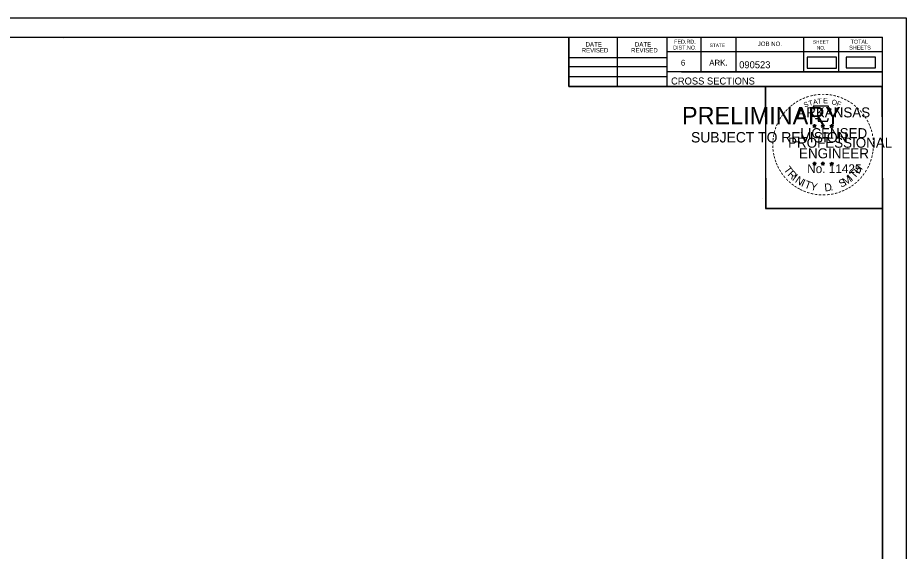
# Model space of a CAD drawing. Extents: x 1406028 to 1412453, y 321733 to 325986.
# Drawn here: x 1410765 to 1410942.5, y 321943.4 to 322050.1 of the extents above; entities that cross this region are included whole.
import ezdxf

# ---------------------------------------------------------------- set-up
doc = ezdxf.new("R2010")
doc.units = 0
for name, color, linetype in [('R_Border', 7, 'Continuous'), ('R_Border PE', 7, 'Continuous'), ('R_Border Prem', 7, 'Continuous'), ('R_Fin Surface', 7, 'Continuous'), ('R_No Plot', 7, 'Continuous')]:
    doc.layers.add(name, color=color, linetype=linetype)

msp = doc.modelspace()

# ---------------------------------------------------------------- linework, layer by layer
at = {"layer": 'R_Border'}
for p, q in [((1410621.59, 322046.21), (1410937.77, 322046.21)), ((1410774.11, 322045.95), (1410774.11, 322045.95)), ((1410774.11, 322045.95), (1410774.11, 322045.95)), ((1410875.13, 322036.33), (1410875.13, 322046.21)), ((1410884.81, 322036.33), (1410884.81, 322046.21)), ((1410894.67, 322046.21), (1410894.67, 322036.33)), ((1410901.51, 322046.21), (1410901.51, 322039.27)), ((1410908.45, 322046.21), (1410908.45, 322039.27)), ((1410922.03, 322046.21), (1410922.03, 322039.27)), ((1410928.97, 322046.21), (1410928.97, 322039.27)), ((1410937.77, 321840.75), (1410937.77, 322046.21)), ((1410937.77, 322043.27), (1410894.67, 322043.27)), ((1410937.77, 322043.29), (1410937.77, 322043.29)), ((1410875.13, 322042.19), (1410894.67, 322042.19)), ((1410875.13, 322040.33), (1410894.67, 322040.33)), ((1410875.13, 322038.39), (1410894.67, 322038.39)), ((1410937.77, 322039.27), (1410894.67, 322039.27)), ((1410897.63, 322039.27), (1410937.77, 322039.27)), ((1410937.77, 322036.33), (1410875.13, 322036.33))]:
    msp.add_line(p, q, dxfattribs=at)
at = {"layer": 'R_Border PE'}
for p, q in [((1410923.86, 322028.59), (1410924.21, 322028.48)), ((1410923.86, 322028.59), (1410924.11, 322028.54)), ((1410923.86, 322028.59), (1410924.09, 322028.46)), ((1410923.99, 322028.18), (1410924.21, 322028.48)), ((1410923.99, 322028.18), (1410924.12, 322028.42)), ((1410923.99, 322028.18), (1410924.2, 322028.4)), ((1410924.21, 322028.84), (1410924.16, 322028.59)), ((1410924.42, 322028.18), (1410924.2, 322028.39)), ((1410924.21, 322028.48), (1410924.21, 322028.84)), ((1410924.21, 322028.84), (1410924.25, 322028.59)), ((1410924.55, 322028.59), (1410924.21, 322028.48)), ((1410924.42, 322028.18), (1410924.21, 322028.48)), ((1410924.55, 322028.59), (1410924.27, 322028.54)), ((1410924.42, 322028.18), (1410924.28, 322028.47)), ((1410924.55, 322028.59), (1410924.35, 322028.48)), ((1410925.53, 322028.59), (1410925.88, 322028.48)), ((1410925.53, 322028.59), (1410925.78, 322028.54)), ((1410925.53, 322028.59), (1410925.76, 322028.46)), ((1410925.66, 322028.18), (1410925.88, 322028.48)), ((1410925.66, 322028.18), (1410925.79, 322028.42)), ((1410925.66, 322028.18), (1410925.87, 322028.4)), ((1410925.88, 322028.84), (1410925.83, 322028.59)), ((1410926.09, 322028.18), (1410925.87, 322028.39)), ((1410925.88, 322028.48), (1410925.88, 322028.84)), ((1410925.88, 322028.84), (1410925.92, 322028.59)), ((1410926.22, 322028.59), (1410925.88, 322028.48)), ((1410926.09, 322028.18), (1410925.88, 322028.48)), ((1410926.22, 322028.59), (1410925.94, 322028.54)), ((1410926.09, 322028.18), (1410925.95, 322028.47)), ((1410926.22, 322028.59), (1410926.02, 322028.48)), ((1410927.29, 322028.57), (1410927.64, 322028.46)), ((1410927.29, 322028.57), (1410927.54, 322028.53)), ((1410927.29, 322028.57), (1410927.53, 322028.45)), ((1410927.42, 322028.17), (1410927.64, 322028.46)), ((1410927.42, 322028.17), (1410927.55, 322028.41)), ((1410927.42, 322028.17), (1410927.64, 322028.38)), ((1410927.64, 322028.83), (1410927.6, 322028.58)), ((1410927.64, 322028.46), (1410927.64, 322028.83)), ((1410927.64, 322028.83), (1410927.69, 322028.58)), ((1410927.99, 322028.57), (1410927.64, 322028.46)), ((1410927.85, 322028.17), (1410927.64, 322028.46)), ((1410927.85, 322028.17), (1410927.64, 322028.38)), ((1410927.99, 322028.57), (1410927.7, 322028.53)), ((1410927.85, 322028.17), (1410927.72, 322028.46)), ((1410927.99, 322028.57), (1410927.78, 322028.47)), ((1410923.85, 322021.01), (1410924.2, 322020.9)), ((1410923.85, 322021.01), (1410924.11, 322020.97)), ((1410923.85, 322021.01), (1410924.09, 322020.89)), ((1410923.99, 322020.61), (1410924.2, 322020.9)), ((1410923.99, 322020.61), (1410924.11, 322020.85)), ((1410923.99, 322020.61), (1410924.2, 322020.82)), ((1410924.2, 322021.27), (1410924.16, 322021.02)), ((1410924.2, 322020.9), (1410924.2, 322021.27)), ((1410924.2, 322021.27), (1410924.25, 322021.02)), ((1410924.55, 322021.01), (1410924.2, 322020.9)), ((1410924.41, 322020.61), (1410924.2, 322020.9)), ((1410924.41, 322020.61), (1410924.2, 322020.82)), ((1410924.55, 322021.01), (1410924.26, 322020.96)), ((1410924.41, 322020.61), (1410924.28, 322020.9)), ((1410924.55, 322021.01), (1410924.34, 322020.91)), ((1410925.52, 322021.01), (1410925.87, 322020.9)), ((1410925.52, 322021.01), (1410925.77, 322020.97)), ((1410925.52, 322021.01), (1410925.76, 322020.89)), ((1410925.65, 322020.61), (1410925.87, 322020.9)), ((1410925.65, 322020.61), (1410925.78, 322020.85)), ((1410925.65, 322020.61), (1410925.87, 322020.82)), ((1410925.87, 322021.27), (1410925.83, 322021.02)), ((1410925.87, 322020.9), (1410925.87, 322021.27)), ((1410925.87, 322021.27), (1410925.92, 322021.02)), ((1410926.22, 322021.01), (1410925.87, 322020.9)), ((1410926.08, 322020.61), (1410925.87, 322020.9)), ((1410926.08, 322020.61), (1410925.87, 322020.82)), ((1410926.22, 322021.01), (1410925.93, 322020.96)), ((1410926.08, 322020.61), (1410925.95, 322020.9)), ((1410926.22, 322021.01), (1410926.01, 322020.91)), ((1410927.29, 322021), (1410927.64, 322020.89)), ((1410927.29, 322021), (1410927.54, 322020.96)), ((1410927.29, 322021), (1410927.53, 322020.88)), ((1410927.42, 322020.6), (1410927.64, 322020.89)), ((1410927.42, 322020.6), (1410927.55, 322020.84)), ((1410927.42, 322020.6), (1410927.64, 322020.81)), ((1410927.64, 322021.26), (1410927.6, 322021.01)), ((1410927.64, 322020.89), (1410927.64, 322021.26)), ((1410927.64, 322021.26), (1410927.69, 322021.01)), ((1410927.98, 322021), (1410927.64, 322020.89)), ((1410927.85, 322020.6), (1410927.64, 322020.89)), ((1410927.85, 322020.6), (1410927.64, 322020.81)), ((1410927.98, 322021), (1410927.7, 322020.95)), ((1410927.85, 322020.6), (1410927.71, 322020.89)), ((1410927.98, 322021), (1410927.78, 322020.9))]:
    msp.add_line(p, q, dxfattribs=at)
for points in [[(1410923.9, 322032.46), (1410924.17, 322031.64)], [(1410927.41, 322031.54), (1410927.55, 322031.83), (1410926.87, 322031.8), (1410927.01, 322032.46), (1410923.9, 322032.46)], [(1410924.39, 322030.04), (1410924.39, 322029.95), (1410924.95, 322029.94), (1410924.9, 322029.46), (1410926.77, 322029.46), (1410926.97, 322030)], [(1410924.21, 322028.84), (1410924.42, 322028.18), (1410923.86, 322028.59), (1410924.55, 322028.59), (1410923.99, 322028.18), (1410924.21, 322028.84)], [(1410925.88, 322028.84), (1410926.09, 322028.18), (1410925.53, 322028.59), (1410926.22, 322028.59), (1410925.66, 322028.18), (1410925.88, 322028.84)], [(1410927.64, 322028.83), (1410927.85, 322028.17), (1410927.29, 322028.57), (1410927.99, 322028.57), (1410927.42, 322028.17), (1410927.64, 322028.83)], [(1410924.2, 322021.27), (1410924.41, 322020.61), (1410923.85, 322021.01), (1410924.55, 322021.01), (1410923.99, 322020.61), (1410924.2, 322021.27)], [(1410925.87, 322021.27), (1410926.08, 322020.61), (1410925.52, 322021.01), (1410926.22, 322021.01), (1410925.65, 322020.61), (1410925.87, 322021.27)], [(1410927.64, 322021.26), (1410927.85, 322020.6), (1410927.29, 322021), (1410927.98, 322021), (1410927.42, 322020.6), (1410927.64, 322021.26)]]:
    msp.add_lwpolyline(points, dxfattribs=at)
for centre, radius in [((1410924.2, 322028.47), 0.172), ((1410924.2, 322028.47), 0.145), ((1410924.2, 322028.47), 0.116), ((1410924.2, 322028.47), 0.0991), ((1410924.2, 322028.47), 0.0747), ((1410924.2, 322028.47), 0.0495), ((1410924.2, 322028.47), 0.0296), ((1410925.87, 322028.47), 0.172), ((1410925.87, 322028.47), 0.145), ((1410925.87, 322028.47), 0.116), ((1410925.87, 322028.47), 0.0991), ((1410925.87, 322028.47), 0.0747), ((1410925.87, 322028.47), 0.0495), ((1410925.87, 322028.47), 0.0296), ((1410927.64, 322028.46), 0.172), ((1410927.64, 322028.46), 0.145), ((1410927.64, 322028.46), 0.116), ((1410927.64, 322028.46), 0.0991), ((1410927.64, 322028.46), 0.0747), ((1410927.64, 322028.46), 0.0495), ((1410927.64, 322028.46), 0.0296), ((1410924.2, 322020.9), 0.172), ((1410924.2, 322020.9), 0.145), ((1410924.2, 322020.9), 0.116), ((1410924.2, 322020.9), 0.0991), ((1410924.2, 322020.9), 0.0747), ((1410924.2, 322020.9), 0.0495), ((1410924.2, 322020.9), 0.0296), ((1410925.87, 322020.9), 0.172), ((1410925.87, 322020.9), 0.145), ((1410925.87, 322020.9), 0.116), ((1410925.87, 322020.9), 0.0991), ((1410925.87, 322020.9), 0.0747), ((1410925.87, 322020.9), 0.0495), ((1410925.87, 322020.9), 0.0296), ((1410927.64, 322020.89), 0.172), ((1410927.64, 322020.89), 0.145), ((1410927.64, 322020.89), 0.116), ((1410927.64, 322020.89), 0.0991), ((1410927.64, 322020.89), 0.0747), ((1410927.64, 322020.89), 0.0495), ((1410927.64, 322020.89), 0.0296)]:
    msp.add_circle(centre, radius, dxfattribs=at)
at = {"layer": 'R_Fin Surface'}
for points in [[(1410922.72, 322040.03), (1410928.56, 322040.03), (1410928.56, 322042.22), (1410922.72, 322042.22)], [(1410930.55, 322040.06), (1410936.39, 322040.06), (1410936.39, 322042.25), (1410930.55, 322042.25)]]:
    msp.add_lwpolyline(points, close=True, dxfattribs=at)
at = {"layer": 'R_No Plot'}
for p, q in [((1410609.19, 322050.11), (1410942.52, 322050.11)), ((1410913.81, 322013.88), (1410913.81, 322013.88))]:
    msp.add_line(p, q, dxfattribs=at)
for points in [[(1410609.18, 322050.11), (1410942.52, 322050.11), (1410942.52, 321836.77), (1410609.18, 321836.77)], [(1410855.51, 322046.21), (1410875.13, 322046.21), (1410875.13, 322036.33), (1410891.24, 322036.33), (1410914.44, 322036.33), (1410914.44, 322012), (1410937.77, 322012), (1410937.77, 321840.75), (1410621.59, 321840.75), (1410621.59, 322046.21)], [(1410914.44, 322036.33), (1410937.65, 322036.33), (1410937.77, 322012), (1410914.56, 322012)]]:
    msp.add_lwpolyline(points, close=True, dxfattribs=at)

# ---------------------------------------------------------------- texts
at = {"layer": 'R_Border'}
for s, height, p in [('DATE', 0.879, (1410878.47, 322044.35)), ('DATE', 0.879, (1410888.33, 322044.35)), ('FED.RD.', 0.782, (1410896.15, 322044.93)), ('STATE', 0.684, (1410903.27, 322044.25)), ('JOB NO.', 0.879, (1410912.85, 322044.45)), ('SHEET', 0.684, (1410923.89, 322044.93)), ('TOTAL', 0.782, (1410931.41, 322044.93)), ('REVISED', 0.879, (1410877.69, 322043.17)), ('REVISED', 0.879, (1410887.55, 322043.17)), ('DIST.NO.', 0.782, (1410895.95, 322043.75)), ('NO.', 0.684, (1410924.67, 322043.75)), ('SHEETS', 0.782, (1410931.13, 322043.75)), ('6', 1.17, (1410897.51, 322040.53)), ('ARK.', 1.172, (1410903.17, 322040.53)), ('090523', 1.4, (1410909.15, 322040.01)), ('CROSS SECTIONS', 1.4, (1410895.54, 322036.76))]:
    msp.add_text(s, height=height, rotation=360, dxfattribs=at).set_placement(p)
at = {"layer": 'R_Border PE'}
for s, height, rotation, p in [('-', 1.6, 24.3072, (1410922.01, 322033.32)), ('-', 1.6, 19.1761, (1410922.65, 322033.59)), ('-', 1.6, 13.6301, (1410923.4, 322033.83)), ('-', 1.6, 10.2193, (1410924.07, 322033.99)), ('-', 1.6, 5.8968, (1410924.8, 322034.1)), ('-', 1.6, 0.1862, (1410925.57, 322034.18)), ('-', 1.6, 357.743, (1410926.3, 322034.16)), ('-', 1.6, 352.1617, (1410927.04, 322034.11)), ('-', 1.6, 347.2049, (1410927.76, 322033.99)), ('-', 1.6, 342.3362, (1410928.4, 322033.84)), ('-', 1.6, 337.8551, (1410929.13, 322033.62)), ('-', 1.6, 38.9507, (1410919.73, 322031.86)), ('-', 1.6, 36.2317, (1410920.2, 322032.24)), ('-', 1.6, 34.0636, (1410920.78, 322032.64)), ('-', 1.6, 28.7918, (1410921.38, 322033.01)), ('S', 1, 21.594, (1410922.25, 322032.14)), ('T', 1, 16.4036, (1410923.17, 322032.47)), ('A', 1, 11.2132, (1410923.99, 322032.72)), ('T', 1, 6.0228, (1410924.84, 322032.89)), ('E', 1, 0.8323, (1410925.95, 322033)), ('O', 1, 350.4515, (1410927.55, 322032.79)), ('F', 1, 340.0707, (1410928.5, 322032.56)), ('-', 1.6, 334.1211, (1410929.76, 322033.34)), ('-', 1.6, 329.6409, (1410930.34, 322033.06)), ('-', 1.6, 325.8627, (1410930.98, 322032.7)), ('-', 1.6, 320.5297, (1410931.59, 322032.27)), ('-', 1.6, 54.2325, (1410918.03, 322029.91)), ('-', 1.6, 50.6142, (1410918.44, 322030.48)), ('-', 1.6, 48.423, (1410918.85, 322030.97)), ('-', 1.6, 42.9622, (1410919.29, 322031.45)), ('ARKANSAS', 2, 360, (1410920.75, 322030.18)), ('-', 1.6, 315.5786, (1410932.19, 322031.79)), ('-', 1.6, 309.8797, (1410932.76, 322031.24)), ('-', 1.6, 306.6522, (1410933.29, 322030.63)), ('-', 1.6, 67.7743, (1410917.13, 322028.16)), ('-', 1.6, 62.8713, (1410917.39, 322028.77)), ('-', 1.6, 58.0706, (1410917.71, 322029.39)), ('-', 1.4, 303.6753, (1410933.77, 322030.07)), ('-', 1.6, 299.6684, (1410934.09, 322029.46)), ('-', 1.6, 294.6628, (1410934.42, 322028.85)), ('-', 1.6, 75.461, (1410916.72, 322026.82)), ('-', 1.6, 72.3945, (1410916.91, 322027.53)), ('LICENSED', 2, 360, (1410921.35, 322026.03)), ('DWB', 0.01, 360, (1410924.19, 322028.47)), ('DWB', 0.01, 360, (1410925.86, 322028.47)), ('DWB', 0.01, 360, (1410927.63, 322028.46)), ('-', 1.6, 290.5728, (1410934.67, 322028.27)), ('-', 1.6, 285.1233, (1410934.91, 322027.69)), ('-', 1.6, 89.0622, (1410916.48, 322024.71)), ('-', 1.6, 85.1863, (1410916.51, 322025.41)), ('-', 1.6, 81.2013, (1410916.59, 322026.11)), ('PROFESSIONAL', 2, 360, (1410918.92, 322024.12)), ('-', 1.6, 280.5493, (1410935.11, 322026.95)), ('-', 1.6, 276.5962, (1410935.27, 322026.18)), ('-', 1.6, 274.3301, (1410935.33, 322025.46)), ('-', 1.6, 94.1959, (1410916.52, 322023.99)), ('-', 1.6, 98.9479, (1410916.59, 322023.32)), ('ENGINEER', 2, 360, (1410921.11, 322022)), ('-', 1.6, 263.5172, (1410935.34, 322024.16)), ('-', 1.6, 269.9407, (1410935.36, 322024.83)), ('-', 1.6, 101.7149, (1410916.73, 322022.59)), ('-', 1.6, 105.4578, (1410916.89, 322021.99)), ('-', 1.6, 109.0874, (1410917.1, 322021.36)), ('-', 1.6, 252.8681, (1410934.98, 322022.11)), ('-', 1.6, 255.7626, (1410935.16, 322022.83)), ('-', 1.6, 260.9953, (1410935.27, 322023.51)), ('-', 1.6, 114.0643, (1410917.36, 322020.77)), ('-', 1.6, 115.7289, (1410917.66, 322020.15)), ('T', 1.54, 306.0406, (1410917.96, 322019.74)), ('No. 11425', 1.757, 360, (1410922.74, 322019.05)), ('DWB', 0.01, 360, (1410924.19, 322020.9)), ('DWB', 0.01, 360, (1410925.86, 322020.9)), ('DWB', 0.01, 360, (1410927.62, 322020.89)), ('H', 1.54, 54.6088, (1410933.08, 322018.78)), ('-', 1.6, 244.6197, (1410934.5, 322020.81)), ('-', 1.6, 247.8887, (1410934.76, 322021.44)), ('-', 1.6, 120.4471, (1410918.02, 322019.56)), ('-', 1.6, 125.8934, (1410918.42, 322019)), ('-', 1.6, 130.7181, (1410918.88, 322018.45)), ('R', 1.54, 314.005, (1410918.72, 322018.69)), ('I', 1.54, 321.9694, (1410919.62, 322017.76)), ('N', 1.54, 326.5002, (1410920.19, 322017.29)), ('M', 1.54, 32.6563, (1410930.35, 322016.51)), ('I', 1.54, 42.1136, (1410931.63, 322017.36)), ('T', 1.54, 46.6444, (1410932.19, 322017.83)), ('-', 1.6, 231.2538, (1410933.27, 322018.84)), ('-', 1.6, 233.8452, (1410933.7, 322019.4)), ('-', 1.6, 239.0712, (1410934.1, 322020.05)), ('-', 1.6, 134.2238, (1410919.4, 322017.9)), ('-', 1.6, 138.9338, (1410919.93, 322017.44)), ('-', 1.6, 144.6463, (1410920.48, 322017.03)), ('-', 1.6, 148.0898, (1410921.04, 322016.66)), ('I', 1.54, 335.3603, (1410921.4, 322016.5)), ('T', 1.54, 339.8912, (1410922.06, 322016.18)), ('Y', 1.54, 347.8556, (1410923.28, 322015.73)), ('D', 1.54, 6.3969, (1410926.26, 322015.37)), ('S', 1.54, 26.9312, (1410929.51, 322016.1)), ('-', 1.6, 215.7363, (1410931.72, 322017.29)), ('-', 1.6, 221.0851, (1410932.27, 322017.76)), ('-', 1.6, 225.7653, (1410932.79, 322018.27)), ('-', 1.6, 151.5704, (1410921.62, 322016.34)), ('-', 1.6, 154.6002, (1410922.14, 322016.09)), ('-', 1.6, 158.5612, (1410922.77, 322015.84)), ('-', 1.6, 162.7983, (1410923.46, 322015.62)), ('-', 1.6, 167.5555, (1410924.17, 322015.46)), ('-', 1.6, 173.1155, (1410924.94, 322015.35)), ('-', 1.6, 176.5183, (1410925.69, 322015.3)), ('-', 1.6, 181.5918, (1410926.43, 322015.32)), ('-', 1.6, 185.8167, (1410927.24, 322015.39)), ('-', 1.6, 191.2858, (1410927.98, 322015.52)), ('.', 1.54, 13.7642, (1410927.45, 322015.5)), ('-', 1.6, 195.4743, (1410928.71, 322015.72)), ('-', 1.6, 200.7184, (1410929.39, 322015.97)), ('-', 1.6, 204.2516, (1410930, 322016.24)), ('-', 1.6, 207.3568, (1410930.63, 322016.56)), ('-', 1.6, 212.2491, (1410931.19, 322016.9))]:
    msp.add_text(s, height=height, rotation=rotation, dxfattribs=at).set_placement(p)
at = {"layer": 'R_Border Prem'}
for s, height, p in [('PRELIMINARY', 3.5, (1410897.72, 322028.79)), ('DWB', 0.01, (1410898.47, 322030.64)), ('SUBJECT TO REVISION', 2.0751, (1410899.53, 322025.17))]:
    msp.add_text(s, height=height, rotation=360, dxfattribs=at).set_placement(p)

doc.saveas('drawing.dxf')
